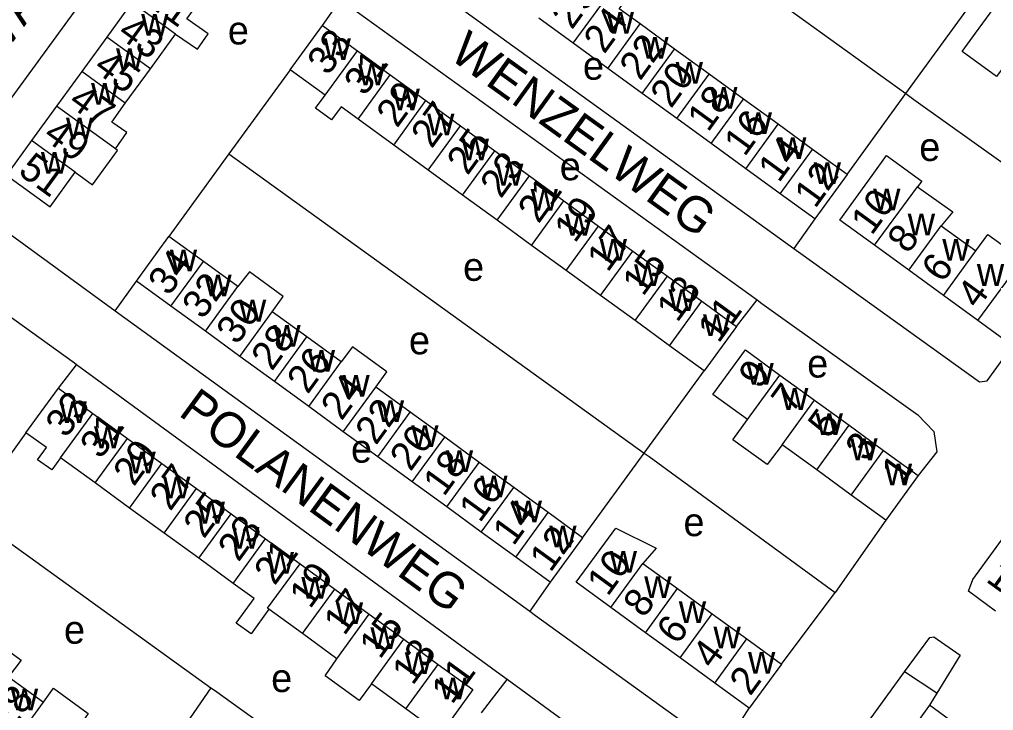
# Model space of a CAD drawing. Extents: x 159700 to 161346, y 381730 to 382922.
# Drawn here: x 160111.3 to 160249.2, y 382506.7 to 382604.4 of the extents above; entities that cross this region are included whole.
import ezdxf

# ---------------------------------------------------------------- set-up
doc = ezdxf.new("R2010")
doc.units = 0
for name, color, linetype in [('BLT_Basislijn', 7, 'Continuous'), ('BLT_Bebouwing', 7, 'Continuous'), ('BLT_Centroide', 7, 'Continuous'), ('BLT_Huisnummer', 7, 'Continuous'), ('BLT_Huisnummer_ tussenligend', 7, 'Continuous'), ('BLT_Huisnummer_reeks', 7, 'Continuous'), ('BLT_Onderverdeling_panden', 7, 'Continuous'), ('BLT_Straatnaam', 7, 'Continuous')]:
    doc.layers.add(name, color=color, linetype=linetype)

msp = doc.modelspace()

# ---------------------------------------------------------------- linework, layer by layer
at = {"layer": 'BLT_Basislijn'}
for p, q in [((160178, 382636.31), (160236.76, 382593.95)), ((160162.11, 382614.44), (160220.9, 382572.04)), ((160154.19, 382603.61), (160156.73, 382607.28)), ((160156.73, 382607.28), (160215.71, 382564.75)), ((160236.76, 382593.95), (160245.38, 382605.79)), ((160149.62, 382597.33), (160140.95, 382585.41)), ((160228.43, 382582.5), (160236.76, 382593.95)), ((160140.95, 382585.41), (160132.45, 382573.75)), ((160140.95, 382585.41), (160199.73, 382543.09)), ((160223.86, 382576.22), (160220.9, 382572.04)), ((160124.87, 382563.23), (160127.86, 382567.43)), ((160212.77, 382561.01), (160215.71, 382564.75)), ((160124.87, 382563.23), (160183.53, 382520.7)), ((160116.81, 382552.26), (160119.4, 382555.58)), ((160199.73, 382543.09), (160208.2, 382554.73)), ((160112.23, 382545.96), (160104.03, 382534.63)), ((160191.01, 382531.11), (160199.73, 382543.09)), ((160104.03, 382534.63), (160138.4, 382509.88)), ((160233.91, 382533.59), (160226.75, 382523.37)), ((160186.42, 382524.8), (160183.53, 382520.7)), ((160219.13, 382513.21), (160226.75, 382523.37)), ((160241.15, 382509.12), (160236.57, 382512.13)), ((160176.7, 382506.32), (160180.31, 382511.04)), ((160138.4, 382509.88), (160130.85, 382498.98)), ((160241.15, 382509.12), (160240.09, 382507.4))]:
    msp.add_line(p, q, dxfattribs=at)
for points in [[(160156.73, 382607.28), (160156.25, 382607.62), (160135.31, 382622.79), (160132.73, 382623.11), (160132.1, 382622.84), (160130.34, 382621.05), (160102.52, 382582.97), (160101.88, 382581.43), (160102.02, 382580.35), (160102.45, 382579.54), (160124.87, 382563.23)], [(160236.76, 382593.95), (160237.89, 382593.13), (160263.83, 382574.65)], [(160249.45, 382520.73), (160245.63, 382523.56), (160246.22, 382525.2), (160286.74, 382580.76)], [(160119.4, 382555.58), (160119.09, 382555.8), (160096, 382572.43), (160095.46, 382572.46), (160092.39, 382568.7), (160064.46, 382530.33), (160064.53, 382529.89), (160065.96, 382528.52), (160088, 382512.69)], [(160220.9, 382572.04), (160221.91, 382571.31), (160247.19, 382553.19), (160248.27, 382553.3), (160251.85, 382558.28)], [(160215.71, 382564.75), (160216.37, 382564.27), (160238.44, 382548.51), (160240.69, 382546.16), (160241.12, 382543.28), (160238.5, 382539.9)], [(160180.31, 382511.04), (160179.36, 382511.73), (160119.4, 382555.58)], [(160199.73, 382543.09), (160200.44, 382542.58), (160226.75, 382523.37)], [(160183.53, 382520.7), (160184.33, 382520.11), (160206.83, 382503.89), (160209.63, 382502.18), (160210.9, 382502.13), (160212.18, 382503.21), (160214.59, 382506.98)], [(160236.57, 382512.13), (160240.16, 382517.01), (160240.73, 382517.09), (160244.46, 382514.5), (160241.15, 382509.12)], [(160198.85, 382450.54), (160194.18, 382453.69), (160236.57, 382512.13)], [(160201.31, 382488.32), (160203.59, 382491.76), (160203.43, 382493.67), (160201.44, 382495.55), (160180.31, 382511.04)], [(160138.4, 382509.88), (160138.89, 382509.53), (160190.05, 382472.73)]]:
    msp.add_lwpolyline(points, dxfattribs=at)
at = {"layer": 'BLT_Bebouwing'}
for p, q in [((160127.23, 382606.84), (160123.68, 382601.95)), ((160189.68, 382601.08), (160184.8, 382604.63)), ((160154.19, 382603.61), (160159.13, 382600.02)), ((160204.02, 382600.26), (160199.13, 382603.81)), ((160123.68, 382601.95), (160120.12, 382597.07)), ((160129.84, 382597.47), (160133.4, 382602.35)), ((160159.13, 382600.02), (160163.79, 382596.63)), ((160194.57, 382597.53), (160189.68, 382601.08)), ((160208.9, 382596.71), (160204.02, 382600.26)), ((160126.29, 382592.59), (160129.84, 382597.47)), ((160154.56, 382593.74), (160149.62, 382597.33)), ((160199.45, 382593.98), (160194.57, 382597.53)), ((160120.12, 382597.07), (160116.57, 382592.19)), ((160163.79, 382596.63), (160168.84, 382592.96)), ((160213.78, 382593.16), (160208.9, 382596.71)), ((160168.84, 382592.96), (160173.72, 382589.41)), ((160204.33, 382590.43), (160199.45, 382593.98)), ((160218.66, 382589.61), (160213.78, 382593.16)), ((160116.57, 382592.19), (160113.02, 382587.3)), ((160164.27, 382586.68), (160159.22, 382590.35)), ((160209.21, 382586.88), (160204.33, 382590.43)), ((160173.72, 382589.41), (160178.6, 382585.86)), ((160223.54, 382586.06), (160218.66, 382589.61)), ((160169.15, 382583.13), (160164.27, 382586.68)), ((160214.09, 382583.33), (160209.21, 382586.88)), ((160178.6, 382585.86), (160183.48, 382582.31)), ((160218.97, 382579.78), (160214.09, 382583.33)), ((160174.03, 382579.58), (160169.15, 382583.13)), ((160183.48, 382582.31), (160188.36, 382578.76)), ((160228.43, 382582.5), (160223.86, 382576.22)), ((160178.91, 382576.03), (160174.03, 382579.58)), ((160223.86, 382576.22), (160218.97, 382579.78)), ((160188.36, 382578.76), (160193.24, 382575.21)), ((160183.79, 382572.48), (160178.91, 382576.03)), ((160193.24, 382575.21), (160198.13, 382571.66)), ((160241.76, 382575.25), (160246.65, 382571.69)), ((160137.33, 382570.19), (160132.45, 382573.75)), ((160188.68, 382568.93), (160183.79, 382572.48)), ((160237.18, 382568.95), (160232.29, 382572.51)), ((160198.13, 382571.66), (160203.01, 382568.11)), ((160142.21, 382566.64), (160137.33, 382570.19)), ((160193.56, 382565.38), (160188.68, 382568.93)), ((160242.07, 382565.39), (160237.18, 382568.95)), ((160132.74, 382563.88), (160127.86, 382567.43)), ((160203.01, 382568.11), (160207.89, 382564.56)), ((160198.44, 382561.83), (160193.56, 382565.38)), ((160246.96, 382561.83), (160242.07, 382565.39)), ((160207.89, 382564.56), (160212.77, 382561.01)), ((160137.62, 382560.33), (160132.74, 382563.88)), ((160151.97, 382559.53), (160147.09, 382563.09)), ((160203.32, 382558.28), (160198.44, 382561.83)), ((160251.85, 382558.28), (160246.96, 382561.83)), ((160142.5, 382556.77), (160137.62, 382560.33)), ((160212.77, 382561.01), (160208.2, 382554.73)), ((160156.85, 382555.98), (160151.97, 382559.53)), ((160147.38, 382553.22), (160142.5, 382556.77)), ((160152.26, 382549.67), (160147.38, 382553.22)), ((160218.93, 382554.13), (160223.83, 382550.57)), ((160116.81, 382552.26), (160121.7, 382548.7)), ((160166.61, 382548.87), (160161.73, 382552.43)), ((160223.83, 382550.57), (160228.72, 382547.02)), ((160157.14, 382546.11), (160152.26, 382549.67)), ((160171.49, 382545.32), (160166.61, 382548.87)), ((160121.7, 382548.7), (160126.58, 382545.15)), ((160162.02, 382542.56), (160157.14, 382546.11)), ((160228.72, 382547.02), (160233.61, 382543.46)), ((160126.58, 382545.15), (160131.47, 382541.6)), ((160176.37, 382541.77), (160171.49, 382545.32)), ((160224.13, 382540.71), (160219.24, 382544.27)), ((160233.61, 382543.46), (160238.5, 382539.9)), ((160122.01, 382538.86), (160117.12, 382542.41)), ((160166.9, 382539.01), (160162.02, 382542.56)), ((160131.47, 382541.6), (160136.36, 382538.05)), ((160181.25, 382538.21), (160176.37, 382541.77)), ((160229.02, 382537.15), (160224.13, 382540.71)), ((160238.5, 382539.9), (160233.91, 382533.59)), ((160126.9, 382535.3), (160122.01, 382538.86)), ((160136.36, 382538.05), (160141.25, 382534.49)), ((160171.78, 382535.46), (160166.9, 382539.01)), ((160186.13, 382534.66), (160181.25, 382538.21)), ((160233.91, 382533.59), (160229.02, 382537.15)), ((160131.79, 382531.75), (160126.9, 382535.3)), ((160176.66, 382531.9), (160171.78, 382535.46)), ((160141.25, 382534.49), (160146.14, 382530.94)), ((160136.68, 382528.2), (160131.79, 382531.75)), ((160146.14, 382530.94), (160151.03, 382527.39)), ((160181.54, 382528.35), (160176.66, 382531.9)), ((160191.01, 382531.11), (160186.42, 382524.8)), ((160141.57, 382524.65), (160136.68, 382528.2)), ((160186.42, 382524.8), (160181.54, 382528.35)), ((160151.03, 382527.39), (160155.92, 382523.84)), ((160199.55, 382527.47), (160204.44, 382523.91)), ((160155.92, 382523.84), (160160.8, 382520.28)), ((160204.44, 382523.91), (160209.34, 382520.34)), ((160151.34, 382517.54), (160146.61, 382520.98)), ((160160.8, 382520.28), (160165.69, 382516.73)), ((160199.9, 382517.67), (160195.01, 382521.24)), ((160209.34, 382520.34), (160214.23, 382516.78)), ((160156.23, 382513.99), (160151.34, 382517.54)), ((160204.8, 382514.11), (160199.9, 382517.67)), ((160165.69, 382516.73), (160170.58, 382513.18)), ((160214.23, 382516.78), (160219.13, 382513.21)), ((160209.7, 382510.54), (160204.8, 382514.11)), ((160219.13, 382513.21), (160214.59, 382506.98)), ((160109.77, 382511.42), (160114.7, 382507.84)), ((160166.01, 382506.89), (160161.12, 382510.44)), ((160214.59, 382506.98), (160209.7, 382510.54)), ((160240.09, 382507.4), (160234.94, 382500.29)), ((160248.49, 382501.3), (160240.09, 382507.4))]:
    msp.add_line(p, q, dxfattribs=at)
for points in [[(160199.13, 382603.81), (160196.17, 382605.96), (160197.16, 382607.32), (160195.29, 382608.68), (160194.25, 382607.36)], [(160251.48, 382598.92), (160249.57, 382596.36), (160244.71, 382599.9), (160246.59, 382602.49), (160251.14, 382608.74), (160256.03, 382605.17)], [(160133.4, 382602.35), (160136.51, 382600.23), (160138.02, 382602.43), (160134.99, 382604.55), (160136.95, 382607.24)], [(160149.62, 382597.33), (160151.25, 382599.57), (160154.19, 382603.61)], [(160159.22, 382590.35), (160156.83, 382592.09), (160155.49, 382590.26), (160153.22, 382591.91), (160154.56, 382593.74)], [(160124.9, 382586.14), (160126.48, 382588.47), (160124.36, 382589.92), (160126.29, 382592.59)], [(160113.02, 382587.3), (160109.47, 382582.42), (160115.64, 382577.93), (160119.19, 382582.82)], [(160119.19, 382582.82), (160121.64, 382581.05), (160125.19, 382585.92), (160124.9, 382586.14)], [(160228.43, 382582.5), (160224.38, 382585.44), (160223.54, 382586.06)], [(160232.29, 382572.51), (160227.4, 382576.06), (160231.98, 382582.36), (160234.03, 382585.19), (160239.01, 382581.57), (160238.41, 382580.75)], [(160238.41, 382580.75), (160243.42, 382577.21), (160241.76, 382575.25)], [(160127.86, 382567.43), (160130.8, 382571.48), (160132.45, 382573.75)], [(160246.65, 382571.69), (160248.37, 382574.02), (160253.25, 382570.48), (160251.54, 382568.13)], [(160147.09, 382563.09), (160148.65, 382565.24), (160143.84, 382568.74), (160142.21, 382566.64)], [(160161.73, 382552.43), (160163.28, 382554.59), (160158.45, 382558.14), (160156.85, 382555.98)], [(160208.2, 382554.73), (160204.15, 382557.67), (160203.32, 382558.28)], [(160214.35, 382547.82), (160209.45, 382551.38), (160214.04, 382557.69), (160218.93, 382554.13)], [(160112.23, 382545.96), (160113.87, 382548.21), (160116.81, 382552.26)], [(160219.24, 382544.27), (160217.1, 382541.46), (160212.26, 382544.96), (160214.35, 382547.82)], [(160117.12, 382542.41), (160115.87, 382540.7), (160113.88, 382542.15), (160115.12, 382543.86), (160112.23, 382545.96)], [(160191.01, 382531.11), (160186.97, 382534.05), (160186.13, 382534.66)], [(160195.01, 382521.24), (160190.11, 382524.8), (160194.65, 382531.04), (160195.7, 382532.47), (160201.43, 382529.65), (160199.55, 382527.47)], [(160146.61, 382520.98), (160144.08, 382517.5), (160141.99, 382519.02), (160144.52, 382522.5), (160141.57, 382524.65)], [(160104.85, 382515), (160106.64, 382517.36), (160111.53, 382513.8), (160109.77, 382511.42)], [(160161.12, 382510.44), (160159.36, 382508.06), (160154.56, 382511.55), (160156.23, 382513.99)], [(160170.58, 382513.18), (160175.47, 382509.63), (160172.53, 382505.58), (160170.9, 382503.33), (160166.01, 382506.89)], [(160114.7, 382507.84), (160116.11, 382509.82), (160121.04, 382506.23), (160120.38, 382505.3)]]:
    msp.add_lwpolyline(points, dxfattribs=at)
at = {"layer": 'BLT_Onderverdeling_panden'}
for p, q in [((160133.4, 382602.35), (160127.23, 382606.84)), ((160189.68, 382601.08), (160194.25, 382607.36)), ((160194.57, 382597.53), (160199.13, 382603.81)), ((160129.84, 382597.47), (160123.68, 382601.95)), ((160154.56, 382593.74), (160159.13, 382600.02)), ((160199.45, 382593.98), (160204.02, 382600.26)), ((160126.29, 382592.59), (160120.12, 382597.07)), ((160159.22, 382590.35), (160163.79, 382596.63)), ((160204.33, 382590.43), (160208.9, 382596.71)), ((160164.27, 382586.68), (160168.84, 382592.96)), ((160209.21, 382586.88), (160213.78, 382593.16)), ((160124.9, 382586.14), (160116.57, 382592.19)), ((160169.15, 382583.13), (160173.72, 382589.41)), ((160214.09, 382583.33), (160218.66, 382589.61)), ((160119.19, 382582.82), (160113.02, 382587.3)), ((160218.97, 382579.78), (160223.54, 382586.06)), ((160174.03, 382579.58), (160178.6, 382585.86)), ((160178.91, 382576.03), (160183.48, 382582.31)), ((160232.29, 382572.51), (160238.41, 382580.75)), ((160183.79, 382572.48), (160188.36, 382578.76)), ((160188.68, 382568.93), (160193.24, 382575.21)), ((160237.18, 382568.95), (160241.76, 382575.25)), ((160193.56, 382565.38), (160198.13, 382571.66)), ((160242.07, 382565.39), (160246.65, 382571.69)), ((160132.74, 382563.88), (160137.33, 382570.19)), ((160246.96, 382561.83), (160251.54, 382568.13)), ((160198.44, 382561.83), (160203.01, 382568.11)), ((160137.62, 382560.33), (160142.21, 382566.64)), ((160203.32, 382558.28), (160207.89, 382564.56)), ((160142.5, 382556.77), (160147.09, 382563.09)), ((160147.38, 382553.22), (160151.97, 382559.53)), ((160152.26, 382549.67), (160156.85, 382555.98)), ((160214.35, 382547.82), (160218.93, 382554.13)), ((160157.14, 382546.11), (160161.73, 382552.43)), ((160219.24, 382544.27), (160223.83, 382550.57)), ((160162.02, 382542.56), (160166.61, 382548.87)), ((160117.12, 382542.41), (160121.7, 382548.7)), ((160224.13, 382540.71), (160228.72, 382547.02)), ((160122.01, 382538.86), (160126.58, 382545.15)), ((160166.9, 382539.01), (160171.49, 382545.32)), ((160229.02, 382537.15), (160233.61, 382543.46)), ((160126.9, 382535.3), (160131.47, 382541.6)), ((160171.78, 382535.46), (160176.37, 382541.77)), ((160131.79, 382531.75), (160136.36, 382538.05)), ((160176.66, 382531.9), (160181.25, 382538.21)), ((160136.68, 382528.2), (160141.25, 382534.49)), ((160181.54, 382528.35), (160186.13, 382534.66)), ((160141.57, 382524.65), (160146.14, 382530.94)), ((160195.01, 382521.24), (160199.55, 382527.47)), ((160151.34, 382517.54), (160155.92, 382523.84)), ((160199.9, 382517.67), (160204.44, 382523.91)), ((160156.23, 382513.99), (160160.8, 382520.28)), ((160204.8, 382514.11), (160209.34, 382520.34)), ((160161.12, 382510.44), (160165.69, 382516.73)), ((160209.7, 382510.54), (160214.23, 382516.78)), ((160166.01, 382506.89), (160170.58, 382513.18)), ((160110.38, 382501.89), (160114.7, 382507.84))]:
    msp.add_line(p, q, dxfattribs=at)
msp.add_lwpolyline([(160146.61, 382520.98), (160146.42, 382521.12), (160151.03, 382527.39)], dxfattribs=at)

# ---------------------------------------------------------------- texts
at = {"layer": 'BLT_Centroide'}
for s, p in [('w', (160194.41, 382602.45)), ('w', (160128.53, 382602.16)), ('e', (160140.8, 382600.91)), ('w', (160154.34, 382598.7)), ('w', (160199.3, 382598.89)), ('w', (160124.98, 382597.28)), ('e', (160191.05, 382595.92)), ('w', (160159.23, 382595.14)), ('w', (160204.17, 382595.34)), ('w', (160121.44, 382592.38)), ('w', (160164.11, 382591.59)), ('w', (160209.05, 382591.8)), ('w', (160117.88, 382587.5)), ('w', (160169, 382588.05)), ('w', (160213.94, 382588.23)), ('w', (160173.88, 382584.5)), ('w', (160218.81, 382584.7)), ('e', (160238.65, 382584.42)), ('w', (160114.34, 382582.62)), ('e', (160187.77, 382581.69)), ('w', (160178.75, 382580.95)), ('w', (160223.7, 382581.14)), ('w', (160183.64, 382577.39)), ('w', (160232.12, 382577.44)), ('w', (160188.52, 382573.84)), ('w', (160237.02, 382573.88)), ('w', (160193.41, 382570.3)), ('w', (160241.91, 382570.31)), ('w', (160132.59, 382568.81)), ('e', (160174.09, 382567.46)), ('w', (160198.28, 382566.73)), ('w', (160246.8, 382566.75)), ('w', (160137.47, 382565.27)), ('w', (160203.16, 382563.19)), ('w', (160142.36, 382561.7)), ('w', (160208.05, 382559.64)), ('w', (160147.23, 382558.14)), ('e', (160166.43, 382557.06)), ('w', (160152.11, 382554.61)), ('w', (160214.19, 382552.77)), ('e', (160222.79, 382553.77)), ('w', (160157, 382551.05)), ('w', (160219.08, 382549.2)), ('w', (160116.97, 382547.34)), ('w', (160161.88, 382547.48)), ('w', (160223.98, 382545.64)), ('w', (160121.86, 382543.78)), ('w', (160166.75, 382543.95)), ('e', (160158.23, 382541.73)), ('w', (160228.88, 382542.08)), ('w', (160171.64, 382540.39)), ('w', (160126.73, 382540.22)), ('w', (160233.77, 382538.52)), ('w', (160131.62, 382536.67)), ('w', (160176.52, 382536.83)), ('w', (160136.52, 382533.12)), ('w', (160181.39, 382533.28)), ('e', (160205.28, 382531.33)), ('w', (160141.41, 382529.56)), ('w', (160186.28, 382529.73)), ('w', (160146.3, 382526.02)), ('w', (160194.83, 382526.14)), ('w', (160151.19, 382522.47)), ('w', (160199.72, 382522.58)), ('w', (160156.08, 382518.91)), ('w', (160204.62, 382519.02)), ('e', (160117.61, 382516.11)), ('w', (160209.52, 382515.45)), ('w', (160160.97, 382515.36)), ('w', (160165.84, 382511.81)), ('w', (160214.41, 382511.88)), ('e', (160146.93, 382509.27)), ('w', (160170.73, 382508.25)), ('w', (160110.08, 382506.66))]:
    msp.add_text(s, height=4, dxfattribs=at).set_placement(p)
at = {"layer": 'BLT_Huisnummer'}
for s, rotation, p in [('26', 53.9705, (160189.49, 382602.88)), ('43', 323.9837, (160125.01, 382602.15)), ('33', 53.971, (160154.97, 382596.36)), ('22', 53.9661, (160199.15, 382595.65)), ('47', 323.9881, (160118.06, 382592.4)), ('29', 53.9726, (160164.75, 382588.97)), ('18', 53.9677, (160208.76, 382588.38)), ('25', 53.9699, (160174.72, 382582.26)), ('14', 53.9639, (160218.78, 382581.21)), ('51', 323.982, (160110.96, 382582.65)), ('21', 53.9715, (160184.77, 382575.43)), ('10', 53.9748, (160231.92, 382573.76)), ('17', 53.9732, (160194.55, 382568.54)), ('34', 53.9715, (160132.45, 382565.18)), ('6', 53.9705, (160241.92, 382567.03)), ('13', 53.9694, (160204.4, 382561.44)), ('30', 53.9732, (160142.1, 382558.26)), ('26', 53.9705, (160152.1, 382551.3)), ('9', 53.9688, (160216.01, 382551.99)), ('33', 53.9905, (160117.92, 382545.08)), ('22', 53.9661, (160161.76, 382544.07)), ('5', 53.9688, (160225.83, 382545)), ('29', 53.9403, (160127.5, 382538.24)), ('18', 53.9677, (160171.37, 382536.8)), ('1', 53.9688, (160236.23, 382538.52)), ('25', 53.9403, (160137.42, 382530.84)), ('14', 53.9639, (160181.21, 382529.81)), ('21', 53.9403, (160147.43, 382524.22)), ('10', 53.9415, (160194.56, 382522.68)), ('17', 53.9359, (160157.28, 382517.11)), ('6', 53.9431, (160204.42, 382515.81)), ('13', 53.9386, (160166.96, 382510.08)), ('2', 53.9459, (160214.73, 382508.59))]:
    msp.add_text(s, height=4, rotation=rotation, dxfattribs=at).set_placement(p)
at = {"layer": 'BLT_Huisnummer_ tussenligend'}
for s, rotation, p in [('41', 323.9837, (160129.08, 382606.7)), ('24', 53.9661, (160194.08, 382599.44)), ('45', 323.9837, (160121.64, 382597.29)), ('31', 53.9726, (160160.17, 382593.46)), ('20', 53.9677, (160203.52, 382591.73)), ('27', 53.9699, (160169.65, 382586.05)), ('16', 53.9639, (160213.93, 382584.91)), ('49', 323.9881, (160114.48, 382587.64)), ('23', 53.9715, (160179.44, 382578.98)), ('12', 53.9748, (160223.91, 382577.57)), ('19', 53.9732, (160189.91, 382572.67)), ('8', 53.9705, (160237.07, 382571.15)), ('15', 53.9694, (160199.55, 382565.13)), ('32', 53.9732, (160137.26, 382561.86)), ('4', 53.9688, (160246.94, 382563.35)), ('11', 53.9688, (160210.24, 382558.5)), ('28', 53.9705, (160147.04, 382554.58)), ('24', 53.9661, (160156.9, 382547.54)), ('7', 53.9688, (160220.65, 382548.58)), ('31', 53.9403, (160122.81, 382542.09)), ('20', 53.9677, (160166.66, 382540.36)), ('3', 53.9688, (160231.12, 382541.74)), ('27', 53.9403, (160132.66, 382534.74)), ('16', 53.9639, (160176.46, 382533.09)), ('23', 53.9403, (160142.31, 382527.55)), ('12', 53.9415, (160186.45, 382526.07)), ('19', 53.9359, (160152.43, 382520.91)), ('8', 53.9431, (160199.68, 382519.62)), ('15', 53.9386, (160162.32, 382513.78)), ('4', 53.9459, (160209.45, 382512.38)), ('11', 53.9415, (160172.53, 382507.39)), ('28', 53.9705, (160110.01, 382503.5))]:
    msp.add_text(s, height=4, rotation=rotation, dxfattribs=at).set_placement(p)
at = {"layer": 'BLT_Huisnummer_reeks'}
msp.add_text('111-115-119', height=4, rotation=324.0584, dxfattribs=at).set_placement((160247.93, 382525))
at = {"layer": 'BLT_Straatnaam'}
for s, rotation, p in [('MARIA VAN BOURGONDIELAAN', 53.8448, (160095.72, 382581.14)), ('WENZELWEG', 324.2079, (160171.95, 382599.04)), ('POLANENWEG', 323.8249, (160133.66, 382548.52)), ('LOUISE DE COLIGNYSTRAAT', 324.0647, (160077.4, 382511.56))]:
    msp.add_text(s, height=5, rotation=rotation, dxfattribs=at).set_placement(p)

doc.saveas('drawing.dxf')
